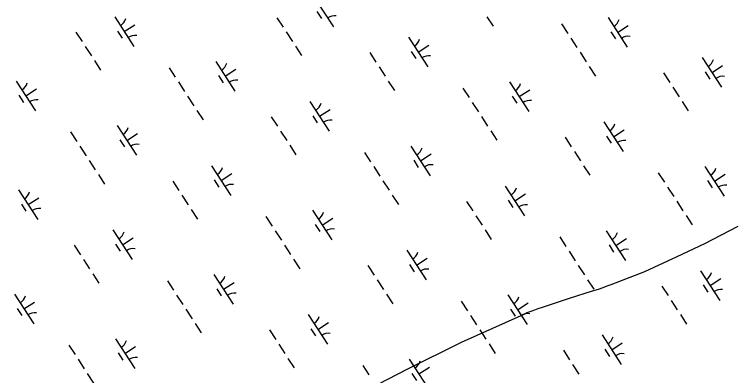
# Model space of a CAD drawing. Extents: x 3953924 to 3974542, y 193747 to 216192.
# Drawn here: x 3966203 to 3967220, y 208270 to 208780 of the extents above; entities that cross this region are included whole.
import ezdxf

# ---------------------------------------------------------------- set-up
doc = ezdxf.new("R2010")
doc.units = 0
doc.layers.add('V-TOPO-SHOR', color=7, linetype='Continuous')
doc.layers.add('V-WETL-SWMP', color=7, linetype='Continuous')

msp = doc.modelspace()

# ---------------------------------------------------------------- linework, layer by layer
at = {"layer": 'V-TOPO-SHOR'}
for points in [[(3967047.6, 208398.1), (3967095.3, 208416.7), (3967141, 208437.8), (3967180.3, 208456.4), (3967227.4, 208480.7)], [(3966678.3, 208236.7), (3966759.3, 208278.8), (3966836.2, 208316.7), (3966880.6, 208336.6), (3966916.1, 208352.6), (3966923, 208355.5), (3966929, 208358.6), (3966934.5, 208360.8), (3966940, 208362.6), (3966944.6, 208364.2), (3966950.6, 208366.4), (3966989, 208379.1), (3967021.5, 208389.3), (3967029.9, 208391.9), (3967036.5, 208394.1), (3967042.3, 208396.3), (3967047.6, 208398.1)]]:
    msp.add_lwpolyline(points, dxfattribs=at)
at = {"layer": 'V-WETL-SWMP'}
for p, q in [((3966627.7, 208804.2), (3966655, 208762.3)), ((3966631.6, 208784.1), (3966638.1, 208774.1)), ((3966345.4, 208776.5), (3966372.7, 208734.6)), ((3966575, 208775.2), (3966583.7, 208761.8)), ((3966871.9, 208776.5), (3966880.7, 208763.1)), ((3967043.4, 208775.4), (3967070.7, 208733.5)), ((3966359, 208755.5), (3966374.1, 208765.3)), ((3966977.6, 208766.5), (3966986.3, 208753.1)), ((3967057, 208754.5), (3967072.1, 208764.3)), ((3966290.6, 208754.8), (3966299.4, 208741.4)), ((3966349.3, 208756.3), (3966355.8, 208746.3)), ((3966588, 208755.1), (3966596.8, 208741.7)), ((3967047.3, 208755.3), (3967053.8, 208745.2)), ((3966761.1, 208747.6), (3966788.4, 208705.7)), ((3966990.7, 208746.4), (3966999.4, 208733)), ((3966303.7, 208734.7), (3966312.5, 208721.3)), ((3966601.1, 208735), (3966609.9, 208721.6)), ((3966774.7, 208726.7), (3966789.8, 208736.5)), ((3966706.3, 208725.9), (3966715.1, 208712.5)), ((3966765, 208727.5), (3966771.5, 208717.4)), ((3967003.8, 208726.3), (3967012.5, 208712.8)), ((3967176.8, 208718.8), (3967204.1, 208676.9)), ((3966316.8, 208714.6), (3966325.5, 208701.1)), ((3966488.3, 208713.5), (3966515.6, 208671.6)), ((3966422.5, 208704.6), (3966431.2, 208691.2)), ((3966501.9, 208692.5), (3966517, 208702.4)), ((3966719.4, 208705.8), (3966728.2, 208692.4)), ((3967016.9, 208706.1), (3967025.6, 208692.7)), ((3967180.7, 208698.7), (3967187.3, 208688.6)), ((3967190.5, 208697.8), (3967205.5, 208707.7)), ((3966492.2, 208693.4), (3966498.7, 208683.3)), ((3967122.1, 208697.1), (3967130.8, 208683.7)), ((3966206, 208685.7), (3966233.3, 208643.8)), ((3966435.6, 208684.5), (3966444.3, 208671)), ((3966732.5, 208685.7), (3966741.3, 208672.3)), ((3966904, 208684.7), (3966931.3, 208642.8)), ((3966219.6, 208664.8), (3966234.7, 208674.6)), ((3966838.2, 208675.7), (3966846.9, 208662.3)), ((3966917.6, 208663.7), (3966932.7, 208673.5)), ((3967135.2, 208677), (3967143.9, 208663.6)), ((3966209.9, 208665.6), (3966216.4, 208655.5)), ((3966448.6, 208664.3), (3966457.4, 208650.9)), ((3966907.9, 208664.5), (3966914.4, 208654.5)), ((3966621.7, 208656.9), (3966649, 208615)), ((3966851.3, 208655.6), (3966860, 208642.2)), ((3967148.2, 208656.9), (3967157, 208643.5)), ((3966461.7, 208644.2), (3966470.5, 208630.8)), ((3966625.6, 208636.7), (3966632.1, 208626.7)), ((3966635.3, 208635.9), (3966650.4, 208645.7)), ((3966566.9, 208635.2), (3966575.7, 208621.8)), ((3966864.4, 208635.5), (3966873.1, 208622.1)), ((3967037.4, 208628.1), (3967064.7, 208586.1)), ((3966348.9, 208622.8), (3966376.2, 208580.8)), ((3967051.1, 208607.1), (3967066.1, 208616.9)), ((3966283.1, 208613.8), (3966291.8, 208600.4)), ((3966362.5, 208601.8), (3966377.6, 208611.6)), ((3966580, 208615.1), (3966588.8, 208601.7)), ((3966877.5, 208615.4), (3966886.2, 208602)), ((3966982.7, 208606.4), (3966991.4, 208593)), ((3967041.3, 208607.9), (3967047.9, 208597.9)), ((3966352.8, 208602.6), (3966359.3, 208592.6)), ((3966296.1, 208593.7), (3966304.9, 208580.3)), ((3966593.1, 208595), (3966601.9, 208581.6)), ((3966764.6, 208593.9), (3966791.9, 208552)), ((3966995.8, 208586.3), (3967004.5, 208572.9)), ((3966698.8, 208585), (3966707.5, 208571.6)), ((3966778.2, 208573), (3966793.3, 208582.8)), ((3966309.2, 208573.6), (3966318, 208560.2)), ((3966482.3, 208566.1), (3966509.6, 208524.2)), ((3966768.5, 208573.8), (3966775, 208563.7)), ((3967008.8, 208566.1), (3967017.6, 208552.7)), ((3966711.9, 208564.9), (3966720.6, 208551.5)), ((3967114.5, 208556.2), (3967123.2, 208542.8)), ((3967180.3, 208565.1), (3967207.6, 208523.2)), ((3966322.3, 208553.5), (3966331.1, 208540.1)), ((3966486.2, 208546), (3966492.7, 208535.9)), ((3966495.9, 208545.2), (3966511, 208555)), ((3967193.9, 208544.1), (3967209, 208554)), ((3966427.5, 208544.5), (3966436.3, 208531.1)), ((3966725, 208544.8), (3966733.7, 208531.4)), ((3966898, 208537.3), (3966925.3, 208495.4)), ((3967127.6, 208536), (3967136.3, 208522.6)), ((3967184.2, 208545), (3967190.7, 208534.9)), ((3966209.5, 208532), (3966236.7, 208490.1)), ((3966911.6, 208516.4), (3966926.7, 208526.2)), ((3966223.1, 208511.1), (3966238.2, 208520.9)), ((3966440.6, 208524.3), (3966449.4, 208510.9)), ((3966738, 208524.6), (3966746.8, 208511.2)), ((3966843.3, 208515.6), (3966852, 208502.2)), ((3966901.9, 208517.2), (3966908.5, 208507.1)), ((3967140.7, 208515.9), (3967149.4, 208502.5)), ((3966213.4, 208511.9), (3966219.9, 208501.8)), ((3966453.7, 208504.2), (3966462.5, 208490.8)), ((3966625.2, 208503.2), (3966652.5, 208461.3)), ((3966856.3, 208495.5), (3966865.1, 208482.1)), ((3967153.8, 208495.8), (3967162.5, 208482.4)), ((3966559.4, 208494.2), (3966568.1, 208480.8)), ((3966638.8, 208482.2), (3966653.9, 208492)), ((3966342.9, 208475.4), (3966370.2, 208433.5)), ((3966572.5, 208474.1), (3966581.2, 208460.7)), ((3966629.1, 208483), (3966635.6, 208473)), ((3966869.4, 208475.4), (3966878.2, 208462)), ((3967040.9, 208474.3), (3967068.2, 208432.4)), ((3966356.5, 208454.4), (3966371.6, 208464.3)), ((3966975.1, 208465.4), (3966983.8, 208452)), ((3966288.1, 208453.7), (3966296.9, 208440.3)), ((3966346.8, 208455.3), (3966353.3, 208445.2)), ((3966585.6, 208454), (3966594.3, 208440.6)), ((3967044.8, 208454.2), (3967051.3, 208444.2)), ((3967054.5, 208453.4), (3967069.6, 208463.2)), ((3966758.6, 208446.6), (3966785.9, 208404.7)), ((3966988.2, 208445.3), (3966996.9, 208431.9)), ((3966301.2, 208433.6), (3966310, 208420.2)), ((3966598.6, 208433.9), (3966607.4, 208420.5)), ((3966772.2, 208425.6), (3966787.3, 208435.4)), ((3966703.8, 208424.9), (3966712.6, 208411.5)), ((3966762.5, 208426.4), (3966769.1, 208416.4)), ((3967001.3, 208425.2), (3967010, 208411.8)), ((3966314.3, 208413.5), (3966323, 208400.1)), ((3967174.3, 208417.7), (3967201.6, 208375.8)), ((3966420, 208403.5), (3966428.7, 208390.1)), ((3966485.8, 208412.4), (3966513.1, 208370.5)), ((3966716.9, 208404.8), (3966725.7, 208391.4)), ((3967014.4, 208405.1), (3967023.1, 208391.7)), ((3967188, 208396.8), (3967203, 208406.6)), ((3966499.4, 208391.5), (3966514.5, 208401.3)), ((3967119.6, 208396.1), (3967128.3, 208382.6)), ((3967178.2, 208397.6), (3967184.8, 208387.5)), ((3966203.5, 208384.6), (3966230.8, 208342.7)), ((3966433.1, 208383.4), (3966441.8, 208370)), ((3966489.7, 208392.3), (3966496.2, 208382.2)), ((3966730, 208384.7), (3966738.8, 208371.2)), ((3966901.5, 208383.6), (3966928.8, 208341.7)), ((3966217.1, 208363.7), (3966232.2, 208373.5)), ((3966835.7, 208374.7), (3966844.4, 208361.3)), ((3966915.1, 208362.7), (3966930.2, 208372.5)), ((3967132.7, 208375.9), (3967141.4, 208362.5)), ((3966207.4, 208364.5), (3966213.9, 208354.5)), ((3966446.1, 208363.3), (3966454.9, 208349.9)), ((3966905.4, 208363.5), (3966911.9, 208353.4)), ((3966619.2, 208355.8), (3966646.5, 208313.9)), ((3966848.8, 208354.6), (3966857.5, 208341.1)), ((3967145.8, 208355.8), (3967154.5, 208342.4)), ((3966459.2, 208343.2), (3966468, 208329.8)), ((3966632.8, 208334.9), (3966647.9, 208344.7)), ((3966564.4, 208334.1), (3966573.2, 208320.7)), ((3966623.1, 208335.7), (3966629.6, 208325.6)), ((3966861.9, 208334.4), (3966870.6, 208321)), ((3966346.4, 208321.7), (3966373.7, 208279.8)), ((3967034.9, 208327), (3967062.2, 208285.1)), ((3966280.6, 208312.8), (3966289.3, 208299.3)), ((3966577.5, 208314), (3966586.3, 208300.6)), ((3966875, 208314.3), (3966883.7, 208300.9)), ((3967048.6, 208306), (3967063.6, 208315.9)), ((3966350.3, 208301.6), (3966356.8, 208291.5)), ((3966360, 208300.7), (3966375.1, 208310.6)), ((3966980.2, 208305.3), (3966988.9, 208291.9)), ((3967038.8, 208306.9), (3967045.4, 208296.8)), ((3966293.6, 208292.6), (3966302.4, 208279.2)), ((3966590.6, 208293.9), (3966599.4, 208280.5)), ((3966762.1, 208292.9), (3966789.4, 208251)), ((3966696.3, 208283.9), (3966705, 208270.5)), ((3966775.7, 208271.9), (3966790.8, 208281.7)), ((3966993.3, 208285.2), (3967002, 208271.8)), ((3966306.7, 208272.5), (3966315.5, 208259.1)), ((3966766, 208272.7), (3966772.5, 208262.7))]:
    msp.add_line(p, q, dxfattribs=at)
for centre, start, end in [((3966344.2, 208778.8), 302.2901, 343.8338), ((3966656.6, 208760.3), 82.2901, 123.8337), ((3967042.2, 208777.7), 302.2901, 343.8338), ((3966374.3, 208732.5), 82.2901, 123.8337), ((3967072.3, 208731.4), 82.2901, 123.8337), ((3966759.9, 208750), 302.2901, 343.8338), ((3966790, 208703.7), 82.2901, 123.8337), ((3966487, 208715.8), 302.2901, 343.8338), ((3967175.6, 208721.1), 302.2901, 343.8338), ((3967205.7, 208674.8), 82.2901, 123.8337), ((3966204.8, 208688), 302.2901, 343.8338), ((3966517.2, 208669.5), 82.2901, 123.8337), ((3966902.8, 208687), 302.2901, 343.8338), ((3966234.9, 208641.7), 82.2901, 123.8337), ((3966932.9, 208640.7), 82.2901, 123.8337), ((3966620.5, 208659.2), 302.2901, 343.8338), ((3966650.6, 208612.9), 82.2901, 123.8337), ((3966347.6, 208625.1), 302.2901, 343.8338), ((3967036.2, 208630.4), 302.2901, 343.8338), ((3966377.8, 208578.8), 82.2901, 123.8337), ((3967066.3, 208584.1), 82.2901, 123.8337), ((3966763.4, 208596.2), 302.2901, 343.8338), ((3966793.5, 208550), 82.2901, 123.8337), ((3966481.1, 208568.5), 302.2901, 343.8338), ((3967179.1, 208567.4), 302.2901, 343.8338), ((3966511.2, 208522.2), 82.2901, 123.8337), ((3967209.2, 208521.1), 82.2901, 123.8337), ((3966208.2, 208534.3), 302.2901, 343.8338), ((3966896.8, 208539.6), 302.2901, 343.8338), ((3966238.4, 208488), 82.2901, 123.8337), ((3966926.9, 208493.3), 82.2901, 123.8337), ((3966624, 208505.5), 302.2901, 343.8338), ((3966654.1, 208459.2), 82.2901, 123.8337), ((3966341.7, 208477.7), 302.2901, 343.8338), ((3967039.7, 208476.7), 302.2901, 343.8338), ((3966371.8, 208431.4), 82.2901, 123.8337), ((3966757.4, 208448.9), 302.2901, 343.8338), ((3967069.8, 208430.4), 82.2901, 123.8337), ((3966787.5, 208402.6), 82.2901, 123.8337), ((3967173.1, 208420.1), 302.2901, 343.8338), ((3966484.5, 208414.8), 302.2901, 343.8338), ((3966514.7, 208368.5), 82.2901, 123.8337), ((3967203.2, 208373.8), 82.2901, 123.8337), ((3966202.3, 208387), 302.2901, 343.8338), ((3966900.3, 208385.9), 302.2901, 343.8338), ((3966232.4, 208340.7), 82.2901, 123.8337), ((3966618, 208358.1), 302.2901, 343.8338), ((3966930.4, 208339.6), 82.2901, 123.8337), ((3966648.1, 208311.8), 82.2901, 123.8337), ((3967033.7, 208329.3), 302.2901, 343.8338), ((3966345.1, 208324), 302.2901, 343.8338), ((3966375.3, 208277.7), 82.2901, 123.8337), ((3967063.8, 208283), 82.2901, 123.8337), ((3966760.9, 208295.2), 302.2901, 343.8338)]:
    msp.add_arc(centre, 17.6, start, end, dxfattribs=at)

doc.saveas('drawing.dxf')
